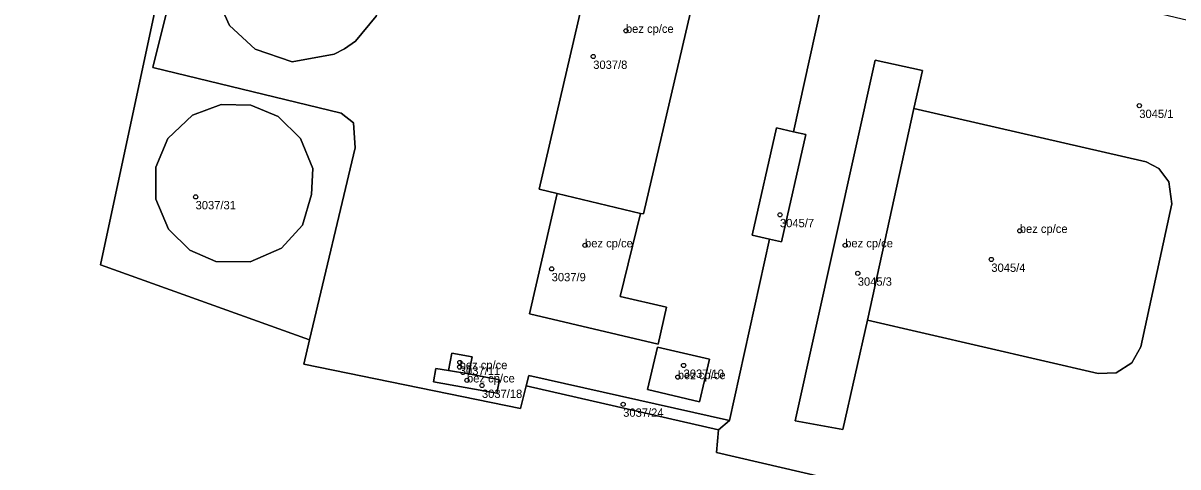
# Model space of a CAD drawing. Extents: x -878211 to -870363, y -1058464 to -1052522.
# Drawn here: x -873094.9 to -872956.5, y -1056574.6 to -1056521.4 of the extents above; entities that cross this region are included whole.
import ezdxf

# ---------------------------------------------------------------- set-up
doc = ezdxf.new("R2010")
doc.units = 0
for name, color, linetype in [('Vrstva 50', 7, 'Continuous'), ('Vrstva 51', 7, 'Continuous'), ('Vrstva 52', 7, 'Continuous')]:
    doc.layers.add(name, color=color, linetype=linetype)

msp = doc.modelspace()

# ---------------------------------------------------------------- linework, layer by layer
at = {"layer": 'Vrstva 50'}
for centre in [(-873022.61, -1056522.29994), (-873026.53, -1056525.37994), (-872961.08, -1056531.26994), (-873074.19, -1056542.21994), (-873004.15, -1056544.36994), (-872975.4, -1056546.28994), (-873027.51, -1056548.01994), (-872996.33, -1056548.01994), (-873031.51, -1056550.84994), (-872978.81, -1056549.71994), (-872994.82, -1056551.37994), (-873042.54, -1056562.62994), (-873042.52, -1056562.06994), (-873015.7, -1056562.42994), (-873041.66, -1056564.21994), (-873016.39, -1056563.82994), (-873039.87, -1056564.83994), (-873022.94, -1056567.09994)]:
    msp.add_circle(centre, 0.25, dxfattribs=at)
at = {"layer": 'Vrstva 51'}
for points in [[(-872965.77, -1056583.53), (-873011.74, -1056572.86), (-873011.51, -1056570.14), (-873034.55, -1056564.89), (-873035.24, -1056567.6), (-873061.23, -1056562.29), (-873060.52, -1056559.37), (-873085.59, -1056550.38), (-873075.6, -1056503.67), (-873064.26, -1056452.27), (-873051.69, -1056447.33), (-873046.98, -1056427.68), (-873058.37, -1056425.18), (-873055.91, -1056416.73), (-872990.75, -1056424.08), (-873138.08, -1056405.74), (-873195.82, -1056404.5), (-873250.67, -1056402.54)], [(-873072.28, -1056498.43), (-873079.33, -1056526.69), (-873056.73, -1056532.17), (-873055.28, -1056533.33), (-873055.07, -1056536.32), (-873060.52, -1056559.37), (-873061.23, -1056562.29), (-873035.24, -1056567.6), (-873034.55, -1056564.89), (-873034.23, -1056563.63), (-873010.2, -1056569.04), (-873005.39, -1056547.27), (-873007.48, -1056546.81), (-873004.56, -1056533.95), (-873002.54, -1056534.4), (-872991.97, -1056486.55)], [(-872928.34, -1056591.52), (-872911.6, -1056519.37), (-872907.5, -1056504.95), (-872913.09, -1056503.37), (-872913.48, -1056503.29), (-872948.52, -1056495.82), (-872953.11, -1056515.44), (-872954.44, -1056521.25), (-872963.99, -1056519), (-872962.64, -1056513.22), (-872958.1, -1056493.77), (-872991.97, -1056486.55), (-873002.54, -1056534.4), (-873001.04, -1056534.73), (-873003.97, -1056547.59), (-873005.39, -1056547.27), (-873010.2, -1056569.04), (-873011.51, -1056570.14), (-873011.74, -1056572.86), (-872965.77, -1056583.53)], [(-873012.13, -1056508.2), (-873020.52, -1056544.26), (-873020.86, -1056544.2), (-873023.3, -1056554.15), (-873017.76, -1056555.43), (-873018.73, -1056559.88), (-873034.17, -1056556.26), (-873030.84, -1056541.82), (-873033.02, -1056541.31), (-873024.64, -1056505.32)]]:
    msp.add_lwpolyline(points, dxfattribs=at)
for points in [[(-873046.98, -1056427.68), (-873051.69, -1056447.33), (-873064.26, -1056452.27), (-873075.6, -1056503.67), (-873085.59, -1056550.38), (-873060.52, -1056559.37), (-873055.07, -1056536.32), (-873055.28, -1056533.33), (-873056.73, -1056532.17), (-873079.33, -1056526.69), (-873072.28, -1056498.43), (-873065.08, -1056500.02), (-873064.31, -1056499.33), (-873069.94, -1056498), (-873060.32, -1056456.29), (-873050.63, -1056458.53), (-873043.81, -1056429.71), (-873042.92, -1056429.91), (-873042.67, -1056428.62)], [(-873020.86, -1056544.2), (-873020.52, -1056544.26), (-873012.13, -1056508.2), (-873011.06, -1056503.59), (-873017.92, -1056502.47), (-873017.58, -1056500.98), (-873023.32, -1056499.67), (-873024.64, -1056505.32), (-873033.02, -1056541.31), (-873030.84, -1056541.82)], [(-873071.98, -1056514.44), (-873070.37, -1056509.88), (-873066.51, -1056506.39), (-873062.74, -1056505.28), (-873057.76, -1056506.05), (-873054.94, -1056507.62), (-873052.12, -1056511.37), (-873051.31, -1056515.01), (-873051.39, -1056516.78), (-873052.56, -1056520.54), (-873055.02, -1056523.55), (-873056.35, -1056524.47), (-873057.57, -1056525.11), (-873062.6, -1056526.02), (-873067.06, -1056524.5), (-873070.11, -1056521.67), (-873071.81, -1056517.89)], [(-873071.98, -1056514.44), (-873071.81, -1056517.89), (-873070.11, -1056521.67), (-873067.06, -1056524.5), (-873062.6, -1056526.02), (-873057.57, -1056525.11), (-873056.35, -1056524.47), (-873055.02, -1056523.55), (-873052.56, -1056520.54), (-873051.39, -1056516.78), (-873051.31, -1056515.01), (-873052.12, -1056511.37), (-873054.94, -1056507.62), (-873057.76, -1056506.05), (-873062.74, -1056505.28), (-873066.51, -1056506.39), (-873070.37, -1056509.88)], [(-872988.09, -1056531.63), (-872960.26, -1056538.01), (-872958.75, -1056538.82), (-872957.52, -1056540.41), (-872957.19, -1056543.04), (-872960.91, -1056560.21), (-872961.97, -1056562.13), (-872963.86, -1056563.3), (-872966, -1056563.41), (-872993.65, -1056556.99), (-872996.6, -1056570.13), (-873002.34, -1056569.07), (-872992.74, -1056525.84), (-872987.05, -1056527.05)], [(-872993.65, -1056556.99), (-872988.09, -1056531.63), (-872987.05, -1056527.05), (-872992.74, -1056525.84), (-873002.34, -1056569.07), (-872996.6, -1056570.13)], [(-873060.12, -1056538.8), (-873060.29, -1056541.95), (-873061.36, -1056545.62), (-873063.88, -1056548.35), (-873067.66, -1056550.02), (-873071.76, -1056549.95), (-873074.88, -1056548.59), (-873077.43, -1056546.08), (-873078.97, -1056542.49), (-873078.95, -1056538.64), (-873077.5, -1056535.22), (-873074.58, -1056532.42), (-873071.14, -1056531.13), (-873067.55, -1056531.21), (-873064.29, -1056532.57), (-873061.6, -1056535.21)], [(-873060.12, -1056538.8), (-873061.6, -1056535.21), (-873064.29, -1056532.57), (-873067.55, -1056531.21), (-873071.14, -1056531.13), (-873074.58, -1056532.42), (-873077.5, -1056535.22), (-873078.95, -1056538.64), (-873078.97, -1056542.49), (-873077.43, -1056546.08), (-873074.88, -1056548.59), (-873071.76, -1056549.95), (-873067.66, -1056550.02), (-873063.88, -1056548.35), (-873061.36, -1056545.62), (-873060.29, -1056541.95)], [(-872993.65, -1056556.99), (-872966, -1056563.41), (-872963.86, -1056563.3), (-872961.97, -1056562.13), (-872960.91, -1056560.21), (-872957.19, -1056543.04), (-872957.52, -1056540.41), (-872958.75, -1056538.82), (-872960.26, -1056538.01), (-872988.09, -1056531.63)], [(-873007.48, -1056546.81), (-873005.39, -1056547.27), (-873003.97, -1056547.59), (-873001.04, -1056534.73), (-873002.54, -1056534.4), (-873004.56, -1056533.95)], [(-873030.84, -1056541.82), (-873034.17, -1056556.26), (-873018.73, -1056559.88), (-873017.76, -1056555.43), (-873023.3, -1056554.15), (-873020.86, -1056544.2)], [(-873012.58, -1056561.68), (-873013.8, -1056566.78), (-873020.04, -1056565.3), (-873018.82, -1056560.24)], [(-873012.58, -1056561.68), (-873018.82, -1056560.24), (-873020.04, -1056565.3), (-873013.8, -1056566.78)], [(-873041.44, -1056563.45), (-873037.78, -1056564.16), (-873038.08, -1056565.76), (-873045.66, -1056564.4), (-873045.39, -1056562.79), (-873043.86, -1056563.02), (-873043.46, -1056560.95), (-873041.04, -1056561.39)], [(-873043.86, -1056563.02), (-873041.44, -1056563.45), (-873041.04, -1056561.39), (-873043.46, -1056560.95)], [(-873043.86, -1056563.02), (-873045.39, -1056562.79), (-873045.66, -1056564.4), (-873038.08, -1056565.76), (-873037.78, -1056564.16), (-873041.44, -1056563.45)], [(-873034.55, -1056564.89), (-873011.51, -1056570.14), (-873010.2, -1056569.04), (-873034.23, -1056563.63)]]:
    msp.add_lwpolyline(points, close=True, dxfattribs=at)
at = {"layer": 'Vrstva 52'}
for points in [[(-873071.98, -1056514.44), (-873071.81, -1056517.89), (-873070.11, -1056521.67), (-873067.06, -1056524.5), (-873062.6, -1056526.02), (-873057.57, -1056525.11), (-873056.35, -1056524.47), (-873055.02, -1056523.55), (-873052.56, -1056520.54), (-873051.39, -1056516.78), (-873051.31, -1056515.01), (-873052.12, -1056511.37), (-873054.94, -1056507.62), (-873057.76, -1056506.05), (-873062.74, -1056505.28), (-873066.51, -1056506.39), (-873070.37, -1056509.88)], [(-873024.64, -1056505.32), (-873033.02, -1056541.31), (-873030.84, -1056541.82), (-873020.86, -1056544.2), (-873020.52, -1056544.26), (-873012.13, -1056508.2)], [(-872992.74, -1056525.84), (-873002.34, -1056569.07), (-872996.6, -1056570.13), (-872993.65, -1056556.99), (-872988.09, -1056531.63), (-872987.05, -1056527.05)], [(-872960.26, -1056538.01), (-872988.09, -1056531.63), (-872993.65, -1056556.99), (-872966, -1056563.41), (-872963.86, -1056563.3), (-872961.97, -1056562.13), (-872960.91, -1056560.21), (-872957.19, -1056543.04), (-872957.52, -1056540.41), (-872958.75, -1056538.82)], [(-873034.17, -1056556.26), (-873018.73, -1056559.88), (-873017.76, -1056555.43), (-873023.3, -1056554.15), (-873020.86, -1056544.2), (-873030.84, -1056541.82)], [(-873018.82, -1056560.24), (-873020.04, -1056565.3), (-873013.8, -1056566.78), (-873012.58, -1056561.68)], [(-873043.86, -1056563.02), (-873041.44, -1056563.45), (-873041.04, -1056561.39), (-873043.46, -1056560.95)], [(-873037.78, -1056564.16), (-873041.44, -1056563.45), (-873043.86, -1056563.02), (-873045.39, -1056562.79), (-873045.66, -1056564.4), (-873038.08, -1056565.76)]]:
    msp.add_lwpolyline(points, close=True, dxfattribs=at)

# ---------------------------------------------------------------- texts
at = {"layer": 'Vrstva 50'}
for s, p in [('bez cp/ce', (-873022.61, -1056522.55)), ('3037/8', (-873026.53, -1056526.869)), ('3045/1', (-872961.08, -1056532.759)), ('3037/31', (-873074.19, -1056543.709)), ('3045/7', (-873004.15, -1056545.859)), ('bez cp/ce', (-872975.4, -1056546.54)), ('bez cp/ce', (-873027.51, -1056548.27)), ('bez cp/ce', (-872996.33, -1056548.27)), ('3045/4', (-872978.81, -1056551.209)), ('3037/9', (-873031.51, -1056552.339)), ('3045/3', (-872994.82, -1056552.869)), ('3037/11', (-873042.52, -1056563.559)), ('bez cp/ce', (-873042.54, -1056562.879)), ('bez cp/ce', (-873016.39, -1056564.08)), ('3037/10', (-873015.7, -1056563.919)), ('bez cp/ce', (-873041.66, -1056564.47)), ('3037/18', (-873039.87, -1056566.329)), ('3037/24', (-873022.94, -1056568.589))]:
    msp.add_text(s, height=0.999996, dxfattribs=at).set_placement(p)

doc.saveas('drawing.dxf')
